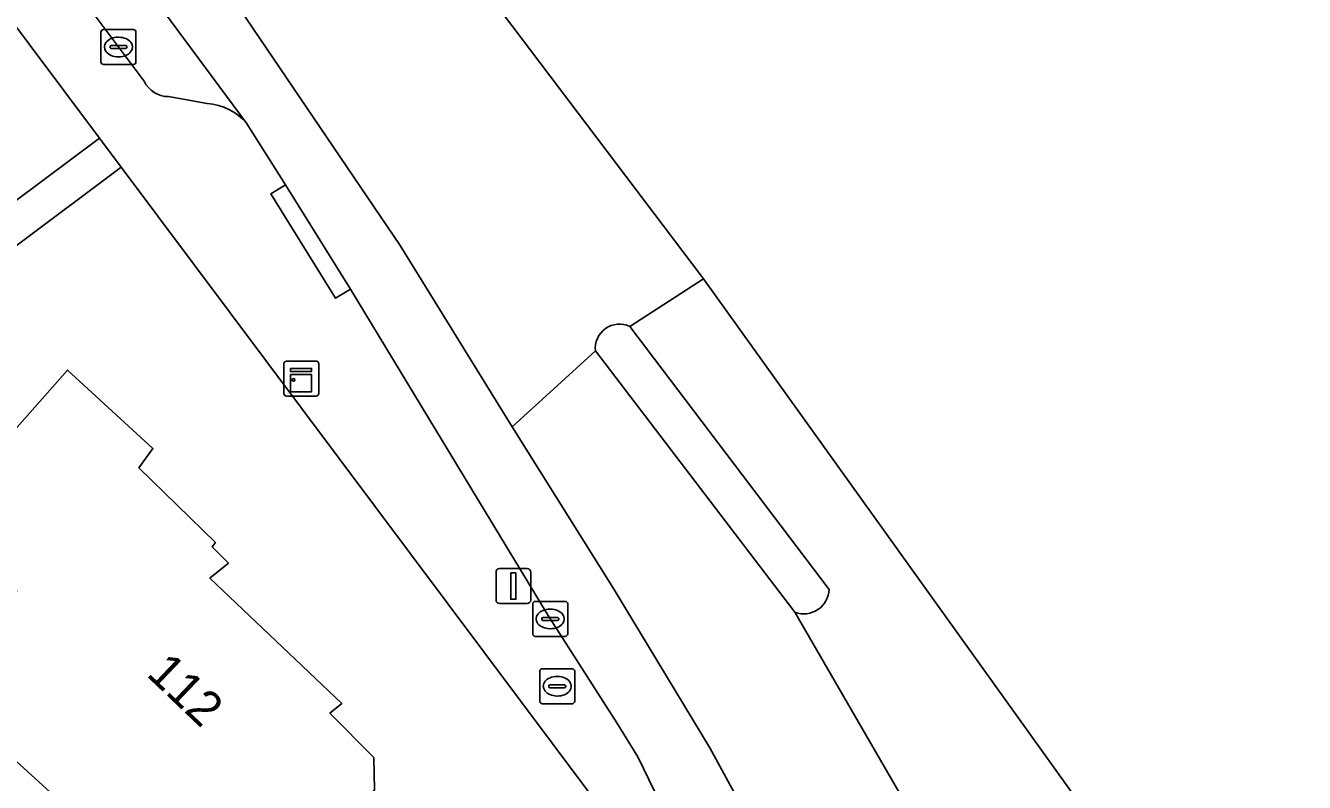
# Model space of a CAD drawing. Extents: x 160349 to 161355, y 381727 to 382854.
# Drawn here: x 161290.11 to 161326.67, y 382432.64 to 382454.27 of the extents above; entities that cross this region are included whole.
import ezdxf

# ---------------------------------------------------------------- set-up
doc = ezdxf.new("R2010")
doc.units = 0
for name, color, linetype in [('IMGEO_Brandkraan', 7, 'Continuous'), ('IMGEO_Erf', 7, 'Continuous'), ('IMGEO_Kast', 7, 'Continuous'), ('IMGEO_Kolk', 7, 'Continuous'), ('IMGEO_Lichtmast', 7, 'Continuous'), ('IMGEO_Pand', 7, 'Continuous'), ('IMGEO_Pand_nummerreeks', 7, 'Continuous'), ('IMGEO_Parkeervlak_open', 7, 'Continuous'), ('IMGEO_Rijbaan_lokaal_gesloten', 7, 'Continuous'), ('IMGEO_Verkeerseiland_open', 7, 'Continuous'), ('IMGEO_Voetpad_open', 7, 'Continuous')]:
    doc.layers.add(name, color=color, linetype=linetype)

msp = doc.modelspace()

# ---------------------------------------------------------------- linework, layer by layer
at = {"layer": 'IMGEO_Brandkraan'}
for p, q in [((161304.882, 382435.891), (161305.734, 382435.891)), ((161304.807, 382434.965), (161304.807, 382435.817)), ((161305.295, 382435.671), (161305.32, 382435.671)), ((161305.808, 382435.817), (161305.808, 382434.965)), ((161305.066, 382435.385), (161305.066, 382435.397)), ((161305.504, 382435.348), (161305.106, 382435.348)), ((161305.109, 382435.434), (161305.507, 382435.434)), ((161305.318, 382435.111), (161305.293, 382435.111)), ((161305.55, 382435.397), (161305.55, 382435.385)), ((161305.734, 382434.891), (161304.882, 382434.891))]:
    msp.add_line(p, q, dxfattribs=at)
for points in [[(161304.882, 382435.891), (161305.734, 382435.891)], [(161304.807, 382434.965), (161304.807, 382435.817)], [(161305.808, 382435.817), (161305.808, 382434.965)], [(161305.734, 382434.891), (161304.882, 382434.891)]]:
    msp.add_lwpolyline(points, dxfattribs=at)
for centre, radius, start, end in [((161304.884, 382435.815), 0.0765, 91.552, 178.448), ((161304.884, 382435.815), 0.0765, 91.552, 178.448), ((161305.732, 382435.815), 0.0765, 1.552, 88.448), ((161305.732, 382435.815), 0.0765, 1.552, 88.448), ((161305.106, 382435.394), 0.0403, 85.8775, 175.7526), ((161305.103, 382435.384), 0.0366, 178.938, 274.7102), ((161305.507, 382435.391), 0.043, 264.8664, 352.4533), ((161305.511, 382435.396), 0.0386, 1.7309, 96.639), ((161304.884, 382434.967), 0.0765, 181.552, 268.448), ((161304.884, 382434.967), 0.0765, 181.552, 268.448), ((161305.732, 382434.967), 0.0765, 271.552, 358.448), ((161305.732, 382434.967), 0.0765, 271.552, 358.448)]:
    msp.add_arc(centre, radius, start, end, dxfattribs=at)
for centre, major_axis, ratio, start_param, end_param in [((161305.294, 382435.391), (-0.387, 0.002), 0.722429, 4.712389, 7.853982), ((161305.319, 382435.391), (-0.39, 0.002), 0.717154, 1.570796, 4.712389)]:
    msp.add_ellipse(centre, major_axis=major_axis, ratio=ratio, start_param=start_param, end_param=end_param, dxfattribs=at)
at = {"layer": 'IMGEO_Erf'}
for points in [[(161283.209, 382456.37), (161285.027, 382453.94), (161286.844, 382451.512), (161287.651, 382451.396), (161288.619, 382450.103), (161288.499, 382449.269), (161288.977, 382448.629), (161292.218, 382451.055), (161287.175, 382457.792)], [(161298.27, 382423.216), (161301.12, 382426.689), (161306.327, 382432.209), (161292.838, 382450.226), (161280.745, 382441.175), (161280.125, 382442.004), (161278.589, 382440.855), (161274.622, 382446.157), (161270.521, 382451.639), (161266.555, 382456.939)], [(161287.992, 382440.681), (161291.303, 382444.426), (161293.749, 382442.184), (161293.351, 382441.633), (161295.536, 382439.5), (161295.447, 382439.37), (161295.908, 382438.912), (161295.379, 382438.481), (161299.149, 382434.893), (161298.809, 382434.622), (161300.063, 382433.357), (161300.086, 382432.427)]]:
    msp.add_lwpolyline(points, dxfattribs=at)
at = {"layer": 'IMGEO_Kast'}
for p, q in [((161297.566, 382444.681), (161298.407, 382444.681)), ((161298.407, 382444.681), (161297.566, 382444.681)), ((161297.491, 382443.756), (161297.491, 382444.597)), ((161297.491, 382444.597), (161297.491, 382443.756)), ((161298.491, 382444.606), (161298.491, 382443.765)), ((161298.491, 382443.765), (161298.491, 382444.606)), ((161298.416, 382443.681), (161297.575, 382443.681)), ((161297.575, 382443.681), (161298.416, 382443.681))]:
    msp.add_line(p, q, dxfattribs=at)
for points in [[(161297.686, 382444.471), (161298.286, 382444.471), (161298.286, 382444.386), (161297.686, 382444.386), (161297.686, 382444.471)], [(161297.686, 382444.296), (161298.286, 382444.296), (161298.286, 382443.807), (161297.686, 382443.807), (161297.686, 382444.296)]]:
    msp.add_lwpolyline(points, dxfattribs=at)
msp.add_circle((161297.77, 382444.145), 0.0377, dxfattribs=at)
for centre, start, end in [((161297.569, 382444.603), 92.4484, 184.2845), ((161297.569, 382444.603), 92.4484, 184.2845), ((161298.413, 382444.603), 2.4484, 94.2845), ((161298.413, 382444.603), 2.4484, 94.2845), ((161297.569, 382443.759), 182.4484, 274.2845), ((161297.569, 382443.759), 182.4484, 274.2845), ((161298.413, 382443.759), 272.4484, 4.2845), ((161298.413, 382443.759), 272.4484, 4.2845)]:
    msp.add_arc(centre, 0.0779, start, end, dxfattribs=at)
at = {"layer": 'IMGEO_Kolk'}
for p, q in [((161292.339, 382454.156), (161293.191, 382454.156)), ((161292.264, 382453.23), (161292.264, 382454.082)), ((161292.752, 382453.936), (161292.777, 382453.936)), ((161293.265, 382454.082), (161293.265, 382453.23)), ((161292.523, 382453.65), (161292.523, 382453.662)), ((161292.961, 382453.613), (161292.563, 382453.613)), ((161292.566, 382453.699), (161292.964, 382453.699)), ((161293.007, 382453.662), (161293.007, 382453.65)), ((161293.191, 382453.156), (161292.339, 382453.156)), ((161292.775, 382453.376), (161292.75, 382453.376)), ((161304.606, 382436.889), (161304.606, 382437.741)), ((161304.681, 382437.815), (161305.533, 382437.815)), ((161305.607, 382437.741), (161305.607, 382436.889)), ((161304.865, 382437.309), (161304.865, 382437.321)), ((161304.908, 382437.358), (161305.306, 382437.358)), ((161305.094, 382437.595), (161305.119, 382437.595)), ((161305.349, 382437.321), (161305.349, 382437.309)), ((161305.303, 382437.272), (161304.905, 382437.272)), ((161305.117, 382437.035), (161305.092, 382437.035)), ((161305.533, 382436.815), (161304.681, 382436.815))]:
    msp.add_line(p, q, dxfattribs=at)
for points in [[(161292.339, 382454.156), (161293.191, 382454.156)], [(161292.264, 382453.23), (161292.264, 382454.082)], [(161293.265, 382454.082), (161293.265, 382453.23)], [(161293.191, 382453.156), (161292.339, 382453.156)], [(161304.606, 382436.889), (161304.606, 382437.741)], [(161304.681, 382437.815), (161305.533, 382437.815)], [(161305.607, 382437.741), (161305.607, 382436.889)], [(161305.533, 382436.815), (161304.681, 382436.815)]]:
    msp.add_lwpolyline(points, dxfattribs=at)
for centre, radius, start, end in [((161292.341, 382454.08), 0.0765, 91.552, 178.448), ((161292.341, 382454.08), 0.0765, 91.552, 178.448), ((161293.189, 382454.08), 0.0765, 1.552, 88.448), ((161293.189, 382454.08), 0.0765, 1.552, 88.448), ((161292.563, 382453.659), 0.0403, 85.8775, 175.7526), ((161292.56, 382453.649), 0.0366, 178.938, 274.7102), ((161292.964, 382453.656), 0.043, 264.8664, 352.4533), ((161292.968, 382453.661), 0.0386, 1.7309, 96.639), ((161292.341, 382453.232), 0.0765, 181.552, 268.448), ((161292.341, 382453.232), 0.0765, 181.552, 268.448), ((161293.189, 382453.232), 0.0765, 271.552, 358.448), ((161293.189, 382453.232), 0.0765, 271.552, 358.448), ((161304.683, 382437.739), 0.0765, 91.552, 178.448), ((161304.683, 382437.739), 0.0765, 91.552, 178.448), ((161305.531, 382437.739), 0.0765, 1.552, 88.448), ((161305.531, 382437.739), 0.0765, 1.552, 88.448), ((161304.905, 382437.318), 0.0403, 85.8775, 175.7526), ((161304.902, 382437.308), 0.0366, 178.938, 274.7102), ((161305.306, 382437.315), 0.043, 264.8664, 352.4533), ((161305.31, 382437.32), 0.0386, 1.7309, 96.639), ((161304.683, 382436.891), 0.0765, 181.552, 268.448), ((161304.683, 382436.891), 0.0765, 181.552, 268.448), ((161305.531, 382436.891), 0.0765, 271.552, 358.448), ((161305.531, 382436.891), 0.0765, 271.552, 358.448)]:
    msp.add_arc(centre, radius, start, end, dxfattribs=at)
for centre, major_axis, ratio, start_param, end_param in [((161292.751, 382453.656), (-0.387, 0.002), 0.722429, 4.712389, 7.853982), ((161292.776, 382453.656), (-0.39, 0.002), 0.717154, 1.570796, 4.712389), ((161305.093, 382437.315), (-0.387, 0.002), 0.722429, 4.712389, 7.853982), ((161305.118, 382437.315), (-0.39, 0.002), 0.717154, 1.570796, 4.712389)]:
    msp.add_ellipse(centre, major_axis=major_axis, ratio=ratio, start_param=start_param, end_param=end_param, dxfattribs=at)
at = {"layer": 'IMGEO_Lichtmast'}
for p, q in [((161303.558, 382437.852), (161303.558, 382438.652)), ((161303.558, 382438.652), (161303.558, 382437.852)), ((161303.658, 382438.752), (161304.448, 382438.752)), ((161304.448, 382438.752), (161303.658, 382438.752)), ((161304.548, 382438.652), (161304.548, 382437.852)), ((161304.548, 382437.852), (161304.548, 382438.652)), ((161304.448, 382437.752), (161303.658, 382437.752)), ((161303.658, 382437.752), (161304.448, 382437.752))]:
    msp.add_line(p, q, dxfattribs=at)
msp.add_lwpolyline([(161303.978, 382438.627), (161304.128, 382438.627), (161304.128, 382437.877), (161303.978, 382437.877), (161303.978, 382438.627)], dxfattribs=at)
for centre, start, end in [((161303.658, 382438.652), 90, 180), ((161303.658, 382438.652), 90, 180), ((161304.448, 382438.652), 0, 90), ((161304.448, 382438.652), 360, 90), ((161303.658, 382437.852), 180, 270), ((161303.658, 382437.852), 180, 270), ((161304.448, 382437.852), 270, 0), ((161304.448, 382437.852), 270, 0)]:
    msp.add_arc(centre, 0.1, start, end, dxfattribs=at)
at = {"layer": 'IMGEO_Pand'}
for points in [[(161295.379, 382438.481), (161295.908, 382438.912), (161295.447, 382439.37), (161295.536, 382439.5), (161293.351, 382441.633), (161293.749, 382442.184), (161291.303, 382444.426), (161287.992, 382440.681), (161287.42, 382440.094), (161289.332, 382438.323), (161289.492, 382438.423), (161289.862, 382438.114), (161287.82, 382435.809), (161287.457, 382435.399), (161287.574, 382435.303), (161296.187, 382427.464), (161296.61, 382427.987), (161297.69, 382427.881), (161298.805, 382429.404), (161298.592, 382430.413), (161300.086, 382432.427), (161300.063, 382433.357), (161298.809, 382434.622), (161299.149, 382434.893)], [(161287.574, 382435.303), (161287.457, 382435.399), (161284.427, 382437.895), (161284.285, 382437.998), (161283, 382436.324), (161286.477, 382433.625), (161283.812, 382429.765), (161293.145, 382423.252), (161293.424, 382423.659), (161294.344, 382423.742), (161295.23, 382425.004), (161294.997, 382425.993), (161296.187, 382427.464)]]:
    msp.add_lwpolyline(points, close=True, dxfattribs=at)
at = {"layer": 'IMGEO_Parkeervlak_open'}
for points in [[(161296.429, 382451.481), (161290.179, 382459.912), (161254.544, 382507.935)], [(161254.755, 382504.444), (161258.072, 382500), (161269.626, 382484.519), (161288.802, 382458.94), (161293.496, 382452.678)], [(161294.198, 382452.238), (161295.304, 382452.041)]]:
    msp.add_lwpolyline(points, dxfattribs=at)
for centre, radius, start, end in [((161294.196, 382453.015), 0.777, 205.7207, 270.1219), ((161295.198, 382450.419), 1.626, 40.7995, 86.2743)]:
    msp.add_arc(centre, radius, start, end, dxfattribs=at)
at = {"layer": 'IMGEO_Rijbaan_lokaal_gesloten'}
for points in [[(161307.381, 382445.671), (161309.488, 382447.033), (161309.431, 382447.112), (161249.247, 382526.611), (161248.253, 382527.932), (161171.981, 382629.222), (161133.476, 382676.699), (161124.111, 382688.246)], [(161145.825, 382657.452), (161122.396, 382686.849), (161117.925, 382683.211), (161123.617, 382676.443), (161133.559, 382664.319), (161143.121, 382652.621), (161160.969, 382630.22), (161167.454, 382622.169), (161172.046, 382616.96), (161178.106, 382610.235), (161184.449, 382603.321), (161188.852, 382598.538), (161202.439, 382580.494), (161219.434, 382557.619), (161238.986, 382532.046), (161258.207, 382506.378), (161277.616, 382480.046), (161290.493, 382462.855), (161291.777, 382461.04), (161296.221, 382454.757), (161300.814, 382447.985), (161304.019, 382442.807), (161306.397, 382444.971)], [(161312.331, 382428.758), (161309.666, 382433.634), (161306.92, 382438.181), (161304.019, 382442.807), (161300.814, 382447.985), (161296.221, 382454.757), (161291.777, 382461.04), (161290.493, 382462.855), (161277.616, 382480.046), (161258.207, 382506.378), (161238.986, 382532.046)], [(161247.941, 382516.863), (161248.765, 382515.806), (161254.544, 382507.935), (161290.179, 382459.912), (161296.429, 382451.481), (161297.542, 382449.719), (161299.394, 382446.74), (161305.076, 382437.363), (161307.014, 382434.34), (161307.616, 382433.374), (161308.721, 382431.098), (161309.182, 382429.908), (161309.848, 382428.262), (161311.727, 382428.926)], [(161326.667, 382415.791), (161322.991, 382428.21), (161309.488, 382447.033), (161307.381, 382445.671), (161313.08, 382438.159)], [(161320.389, 382423.188), (161312.104, 382437.503), (161306.397, 382444.971), (161304.019, 382442.807), (161306.92, 382438.181), (161309.666, 382433.634), (161312.331, 382428.758)], [(161312.104, 382437.503), (161320.389, 382423.188)]]:
    msp.add_lwpolyline(points, dxfattribs=at)
for centre, radius, start, end in [((161307.086, 382445.044), 0.693, 64.7917, 186.063), ((161312.355, 382438.184), 0.726, 249.7856, 358.027)]:
    msp.add_arc(centre, radius, start, end, dxfattribs=at)
at = {"layer": 'IMGEO_Verkeerseiland_open'}
for points in [[(161313.08, 382438.159), (161307.381, 382445.671)], [(161306.397, 382444.971), (161312.104, 382437.503)]]:
    msp.add_lwpolyline(points, dxfattribs=at)
for centre, radius, start, end in [((161307.086, 382445.044), 0.693, 64.7917, 186.063), ((161312.355, 382438.184), 0.726, 249.7856, 358.027)]:
    msp.add_arc(centre, radius, start, end, dxfattribs=at)
at = {"layer": 'IMGEO_Voetpad_open'}
for points in [[(161241.525, 382518.796), (161243.04, 382516.778), (161255.578, 382500), (161287.175, 382457.792), (161292.218, 382451.055), (161292.838, 382450.226), (161306.327, 382432.209), (161307.614, 382429.292), (161308.855, 382425.575), (161310.866, 382417.83)], [(161293.496, 382452.678), (161288.802, 382458.94), (161269.626, 382484.519)], [(161295.304, 382452.041), (161294.198, 382452.238)], [(161311.921, 382420.656), (161310.548, 382426.026), (161309.848, 382428.262), (161309.182, 382429.908), (161308.721, 382431.098), (161307.616, 382433.374), (161307.014, 382434.34), (161305.076, 382437.363), (161299.394, 382446.74), (161298.969, 382446.478), (161297.117, 382449.457), (161297.542, 382449.719), (161296.429, 382451.481)]]:
    msp.add_lwpolyline(points, dxfattribs=at)
for points in [[(161292.838, 382450.226), (161292.218, 382451.055), (161288.977, 382448.629), (161284.974, 382445.634), (161280.125, 382442.004), (161280.745, 382441.175)], [(161299.394, 382446.74), (161297.542, 382449.719), (161297.117, 382449.457), (161298.969, 382446.478)]]:
    msp.add_lwpolyline(points, close=True, dxfattribs=at)
for centre, radius, start, end in [((161294.196, 382453.015), 0.777, 205.7207, 270.1219), ((161295.198, 382450.419), 1.626, 40.7995, 86.2743)]:
    msp.add_arc(centre, radius, start, end, dxfattribs=at)

# ---------------------------------------------------------------- texts
at = {"layer": 'IMGEO_Pand_nummerreeks'}
msp.add_text('112', height=1, rotation=316.4151, dxfattribs=at).set_placement((161293.536, 382435.707))

doc.saveas('drawing.dxf')
